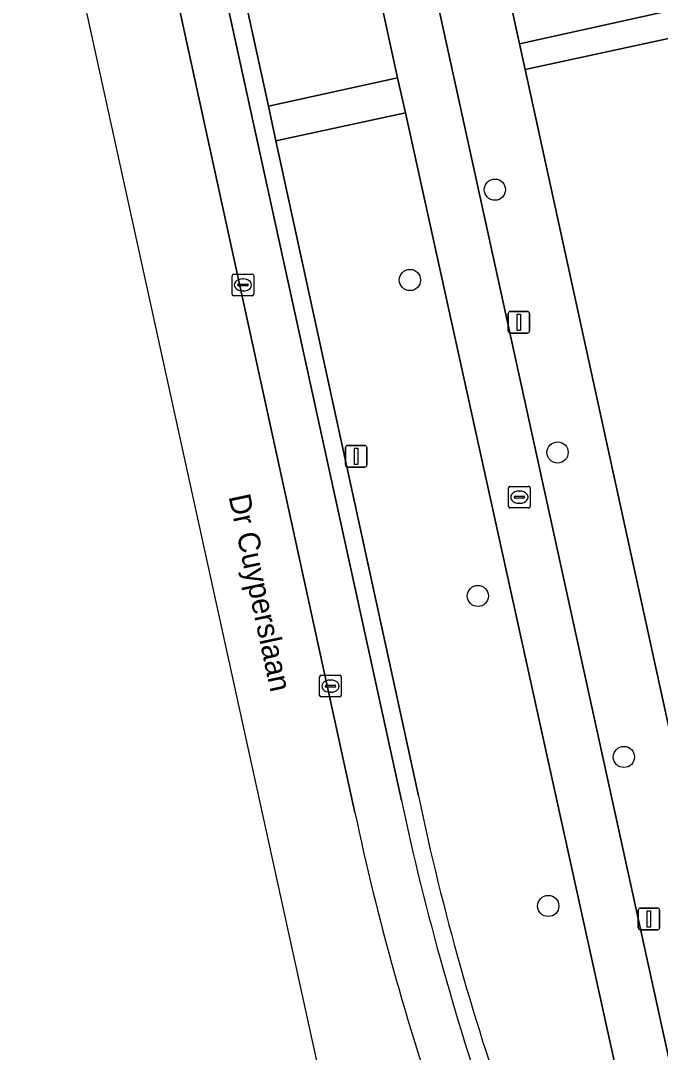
# Model space of a CAD drawing. Extents: x 160554 to 161248, y 385329 to 386506.
# Drawn here: x 160697.55 to 160727.07, y 385942.31 to 385989.96 of the extents above; entities that cross this region are included whole.
import ezdxf

# ---------------------------------------------------------------- set-up
doc = ezdxf.new("R2010")
doc.units = 0
for name, color, linetype in [('IMGEO_Berm_groen', 7, 'Continuous'), ('IMGEO_Boom', 7, 'Continuous'), ('IMGEO_Erf', 7, 'Continuous'), ('IMGEO_Fietspad_gesloten', 7, 'Continuous'), ('IMGEO_Kolk', 7, 'Continuous'), ('IMGEO_Lichtmast', 7, 'Continuous'), ('IMGEO_Openbare_ruimte_label', 7, 'Continuous'), ('IMGEO_Parkeervlak_open', 7, 'Continuous'), ('IMGEO_Rijbaan_lokaal_gesloten', 7, 'Continuous'), ('IMGEO_Rioolput', 7, 'Continuous'), ('IMGEO_Voetpad_open', 7, 'Continuous')]:
    doc.layers.add(name, color=color, linetype=linetype)

msp = doc.modelspace()

# ---------------------------------------------------------------- linework, layer by layer
at = {"layer": 'IMGEO_Berm_groen'}
msp.add_lwpolyline([(160706.223, 386027.475), (160700.201, 386026.224), (160708.982, 385986.002), (160714.941, 385987.315)], close=True, dxfattribs=at)
for points in [[(160715.3, 385985.704), (160709.32, 385984.406), (160715.906, 385954.156)], [(160720.336, 385938.483), (160725.332, 385940.095), (160715.3, 385985.704)]]:
    msp.add_lwpolyline(points, dxfattribs=at)
msp.add_arc((160829.664, 385977.847), 116.199, 191.76429, 199.80178, dxfattribs=at)
at = {"layer": 'IMGEO_Boom'}
for centre in [(160719.432, 385982.153), (160715.511, 385977.98), (160722.325, 385970.016), (160718.645, 385963.389), (160725.385, 385955.953), (160721.895, 385949.072)]:
    msp.add_circle(centre, 0.489, dxfattribs=at)
at = {"layer": 'IMGEO_Erf'}
for points in [[(160738.143, 386016.513), (160741.955, 386017.283), (160740.433, 386024.45), (160736.612, 386023.679), (160736.049, 386026.314), (160735.462, 386029.059), (160739.291, 386029.832), (160738.155, 386034.996), (160711.783, 386029.121), (160711.803, 386029.046), (160720.571, 385988.884), (160742.985, 385993.866), (160741.315, 386001.674), (160740.032, 386007.683), (160743.567, 386008.438), (160742.739, 386012.173), (160739.223, 386011.463), (160738.682, 386013.994)], [(160746.907, 385968.322), (160750.667, 385969.081), (160749.122, 385976.282), (160745.355, 385975.521), (160744.796, 385978.111), (160743.47, 385984.258), (160742.869, 385987.048), (160746.648, 385987.811), (160745.506, 385993.063), (160720.831, 385987.697), (160731.016, 385941.044), (160731.096, 385941.055), (160731.131, 385940.897), (160755.491, 385946.263), (160754.448, 385951.463), (160750.708, 385950.708), (160750.141, 385953.337), (160749.578, 385955.946), (160753.323, 385956.703), (160752.543, 385960.345), (160748.804, 385959.53), (160747.468, 385965.724)]]:
    msp.add_lwpolyline(points, close=True, dxfattribs=at)
at = {"layer": 'IMGEO_Fietspad_gesloten'}
for points in [[(160685.475, 386134.246), (160684.879, 386136.929), (160682.341, 386136.704), (160684.698, 386125.828), (160685.042, 386124.2), (160689.934, 386101.865), (160690.375, 386099.851), (160695.809, 386075.043), (160696.16, 386073.425), (160705.869, 386029.102), (160706.223, 386027.475), (160714.941, 385987.315), (160715.3, 385985.704), (160725.332, 385940.095), (160725.717, 385938.492), (160730.198, 385917.932), (160731.706, 385910.91)], [(160734.335, 385910.619), (160688.379, 386120.515), (160685.475, 386134.246)]]:
    msp.add_lwpolyline(points, dxfattribs=at)
at = {"layer": 'IMGEO_Kolk'}
for p, q in [((160707.304, 385977.327), (160707.304, 385978.179)), ((160707.379, 385978.253), (160708.231, 385978.253)), ((160707.792, 385978.033), (160707.817, 385978.033)), ((160708.305, 385978.179), (160708.305, 385977.327)), ((160707.563, 385977.747), (160707.563, 385977.759)), ((160708.001, 385977.71), (160707.603, 385977.71)), ((160707.606, 385977.796), (160708.004, 385977.796)), ((160707.815, 385977.473), (160707.79, 385977.473)), ((160708.047, 385977.759), (160708.047, 385977.747)), ((160708.231, 385977.253), (160707.379, 385977.253)), ((160711.345, 385958.797), (160711.345, 385959.649)), ((160711.42, 385959.723), (160712.272, 385959.723)), ((160711.833, 385959.503), (160711.858, 385959.503)), ((160712.346, 385959.649), (160712.346, 385958.797)), ((160711.604, 385959.217), (160711.604, 385959.229)), ((160712.042, 385959.18), (160711.644, 385959.18)), ((160711.647, 385959.266), (160712.045, 385959.266)), ((160711.856, 385958.943), (160711.831, 385958.943)), ((160712.088, 385959.229), (160712.088, 385959.217)), ((160712.272, 385958.723), (160711.42, 385958.723))]:
    msp.add_line(p, q, dxfattribs=at)
for points in [[(160707.304, 385977.327), (160707.304, 385978.179)], [(160707.379, 385978.253), (160708.231, 385978.253)], [(160708.305, 385978.179), (160708.305, 385977.327)], [(160708.231, 385977.253), (160707.379, 385977.253)], [(160711.345, 385958.797), (160711.345, 385959.649)], [(160711.42, 385959.723), (160712.272, 385959.723)], [(160712.346, 385959.649), (160712.346, 385958.797)], [(160712.272, 385958.723), (160711.42, 385958.723)]]:
    msp.add_lwpolyline(points, dxfattribs=at)
for centre, radius, start, end in [((160707.381, 385978.177), 0.0765, 91.552, 178.448), ((160707.381, 385978.177), 0.0765, 91.552, 178.448), ((160708.229, 385978.177), 0.0765, 1.552, 88.448), ((160708.229, 385978.177), 0.0765, 1.552, 88.448), ((160707.603, 385977.756), 0.0403, 85.8775, 175.7526), ((160707.6, 385977.746), 0.0366, 178.938, 274.7102), ((160708.004, 385977.753), 0.043, 264.8664, 352.4533), ((160708.008, 385977.758), 0.0386, 1.7309, 96.639), ((160707.381, 385977.329), 0.0765, 181.552, 268.448), ((160707.381, 385977.329), 0.0765, 181.552, 268.448), ((160708.229, 385977.329), 0.0765, 271.552, 358.448), ((160708.229, 385977.329), 0.0765, 271.552, 358.448), ((160711.422, 385959.647), 0.0765, 91.552, 178.448), ((160711.422, 385959.647), 0.0765, 91.552, 178.448), ((160712.27, 385959.647), 0.0765, 1.552, 88.448), ((160712.27, 385959.647), 0.0765, 1.552, 88.448), ((160711.644, 385959.226), 0.0403, 85.8775, 175.7526), ((160711.641, 385959.216), 0.0366, 178.938, 274.7102), ((160712.045, 385959.223), 0.043, 264.8664, 352.4533), ((160712.049, 385959.228), 0.0386, 1.7309, 96.639), ((160711.422, 385958.799), 0.0765, 181.552, 268.448), ((160711.422, 385958.799), 0.0765, 181.552, 268.448), ((160712.27, 385958.799), 0.0765, 271.552, 358.448), ((160712.27, 385958.799), 0.0765, 271.552, 358.448)]:
    msp.add_arc(centre, radius, start, end, dxfattribs=at)
for centre, major_axis, ratio, start_param, end_param in [((160707.791, 385977.753), (-0.387, 0.002), 0.722429, 4.712389, 7.853982), ((160707.816, 385977.753), (-0.39, 0.002), 0.717154, 1.570796, 4.712389), ((160711.832, 385959.223), (-0.387, 0.002), 0.722429, 4.712389, 7.853982), ((160711.857, 385959.223), (-0.39, 0.002), 0.717154, 1.570796, 4.712389)]:
    msp.add_ellipse(centre, major_axis=major_axis, ratio=ratio, start_param=start_param, end_param=end_param, dxfattribs=at)
at = {"layer": 'IMGEO_Lichtmast'}
for p, q in [((160720.145, 385976.528), (160720.935, 385976.528)), ((160720.935, 385976.528), (160720.145, 385976.528)), ((160720.045, 385975.628), (160720.045, 385976.428)), ((160720.045, 385976.428), (160720.045, 385975.628)), ((160721.035, 385976.428), (160721.035, 385975.628)), ((160721.035, 385975.628), (160721.035, 385976.428)), ((160720.935, 385975.528), (160720.145, 385975.528)), ((160720.145, 385975.528), (160720.935, 385975.528)), ((160712.634, 385970.342), (160713.424, 385970.342)), ((160713.424, 385970.342), (160712.634, 385970.342)), ((160712.534, 385969.442), (160712.534, 385970.242)), ((160712.534, 385970.242), (160712.534, 385969.442)), ((160713.524, 385970.242), (160713.524, 385969.442)), ((160713.524, 385969.442), (160713.524, 385970.242)), ((160713.424, 385969.342), (160712.634, 385969.342)), ((160712.634, 385969.342), (160713.424, 385969.342)), ((160726.046, 385948.07), (160726.046, 385948.87)), ((160726.046, 385948.87), (160726.046, 385948.07)), ((160726.146, 385948.97), (160726.936, 385948.97)), ((160726.936, 385948.97), (160726.146, 385948.97)), ((160727.036, 385948.87), (160727.036, 385948.07)), ((160727.036, 385948.07), (160727.036, 385948.87)), ((160726.936, 385947.97), (160726.146, 385947.97)), ((160726.146, 385947.97), (160726.936, 385947.97))]:
    msp.add_line(p, q, dxfattribs=at)
for points in [[(160720.465, 385976.403), (160720.615, 385976.403), (160720.615, 385975.653), (160720.465, 385975.653), (160720.465, 385976.403)], [(160712.954, 385970.217), (160713.104, 385970.217), (160713.104, 385969.467), (160712.954, 385969.467), (160712.954, 385970.217)], [(160726.466, 385948.845), (160726.616, 385948.845), (160726.616, 385948.095), (160726.466, 385948.095), (160726.466, 385948.845)]]:
    msp.add_lwpolyline(points, dxfattribs=at)
for centre, start, end in [((160720.145, 385976.428), 90, 180), ((160720.145, 385976.428), 90, 180), ((160720.935, 385976.428), 0, 90), ((160720.935, 385976.428), 360, 90), ((160720.145, 385975.628), 180, 270), ((160720.145, 385975.628), 180, 270), ((160720.935, 385975.628), 270, 0), ((160720.935, 385975.628), 270, 0), ((160712.634, 385970.242), 90, 180), ((160712.634, 385970.242), 90, 180), ((160713.424, 385970.242), 0, 90), ((160713.424, 385970.242), 360, 90), ((160712.634, 385969.442), 180, 270), ((160712.634, 385969.442), 180, 270), ((160713.424, 385969.442), 270, 0), ((160713.424, 385969.442), 270, 0), ((160726.146, 385948.87), 90, 180), ((160726.146, 385948.87), 90, 180), ((160726.936, 385948.87), 0, 90), ((160726.936, 385948.87), 360, 90), ((160726.146, 385948.07), 180, 270), ((160726.146, 385948.07), 180, 270), ((160726.936, 385948.07), 270, 0), ((160726.936, 385948.07), 270, 0)]:
    msp.add_arc(centre, 0.1, start, end, dxfattribs=at)
at = {"layer": 'IMGEO_Parkeervlak_open'}
for points in [[(160678.966, 386109.055), (160682.085, 386093.997), (160683.393, 386087.876), (160692.451, 386047.423), (160712.973, 385953.392)], [(160715.117, 385953.934), (160681.755, 386106.605)]]:
    msp.add_lwpolyline(points, dxfattribs=at)
for centre, radius, start, end in [((160840.595, 385980.853), 128.333, 192.10813, 199.2659), ((160827.477, 385977.525), 117.019, 191.90161, 199.24685)]:
    msp.add_arc(centre, radius, start, end, dxfattribs=at)
at = {"layer": 'IMGEO_Rijbaan_lokaal_gesloten'}
for points in [[(160568.029, 386440.655), (160562.767, 386437.281), (160562.767, 386437.281), (160583.152, 386408.014), (160602.223, 386374.893), (160619.632, 386342.829), (160627.151, 386322.494), (160666.177, 386147.12), (160667.311, 386142.022), (160709.137, 385951.327), (160715.986, 385920.097)], [(160712.973, 385953.392), (160692.451, 386047.423), (160683.393, 386087.876), (160682.085, 386093.997), (160678.966, 386109.055), (160676.174, 386121.665), (160675.725, 386123.729), (160675.002, 386127.04), (160674.953, 386127.279), (160674.439, 386129.774), (160669.363, 386154.392)]]:
    msp.add_lwpolyline(points, dxfattribs=at)
msp.add_arc((160827.477, 385977.525), 117.019, 191.90161, 199.24685, dxfattribs=at)
at = {"layer": 'IMGEO_Rioolput'}
for p, q in [((160720.137, 385968.451), (160720.989, 385968.451)), ((160720.062, 385967.525), (160720.062, 385968.377)), ((160720.321, 385967.945), (160720.321, 385967.957)), ((160720.364, 385967.994), (160720.762, 385967.994)), ((160720.55, 385968.231), (160720.575, 385968.231)), ((160720.805, 385967.957), (160720.805, 385967.945)), ((160721.063, 385968.377), (160721.063, 385967.525)), ((160720.989, 385967.451), (160720.137, 385967.451)), ((160720.759, 385967.908), (160720.361, 385967.908)), ((160720.573, 385967.671), (160720.548, 385967.671))]:
    msp.add_line(p, q, dxfattribs=at)
for points in [[(160720.137, 385968.451), (160720.989, 385968.451)], [(160720.062, 385967.525), (160720.062, 385968.377)], [(160721.063, 385968.377), (160721.063, 385967.525)], [(160720.989, 385967.451), (160720.137, 385967.451)]]:
    msp.add_lwpolyline(points, dxfattribs=at)
for centre, radius, start, end in [((160720.139, 385968.375), 0.0765, 91.552, 178.448), ((160720.139, 385968.375), 0.0765, 91.552, 178.448), ((160720.987, 385968.375), 0.0765, 1.552, 88.448), ((160720.987, 385968.375), 0.0765, 1.552, 88.448), ((160720.361, 385967.954), 0.0403, 85.8775, 175.7526), ((160720.358, 385967.944), 0.0366, 178.938, 274.7102), ((160720.762, 385967.951), 0.043, 264.8664, 352.4533), ((160720.766, 385967.956), 0.0386, 1.7309, 96.639), ((160720.139, 385967.527), 0.0765, 181.552, 268.448), ((160720.139, 385967.527), 0.0765, 181.552, 268.448), ((160720.987, 385967.527), 0.0765, 271.552, 358.448), ((160720.987, 385967.527), 0.0765, 271.552, 358.448)]:
    msp.add_arc(centre, radius, start, end, dxfattribs=at)
for centre, major_axis, ratio, start_param, end_param in [((160720.549, 385967.951), (-0.387, 0.002), 0.722429, 4.712389, 7.853982), ((160720.574, 385967.951), (-0.39, 0.002), 0.717154, 1.570796, 4.712389)]:
    msp.add_ellipse(centre, major_axis=major_axis, ratio=ratio, start_param=start_param, end_param=end_param, dxfattribs=at)
at = {"layer": 'IMGEO_Voetpad_open'}
for points in [[(160711.803, 386029.046), (160711.783, 386029.121), (160711.428, 386030.438), (160711.403, 386030.553), (160702.894, 386069.817), (160702.888, 386069.837), (160700.943, 386078.108), (160691.557, 386120.659), (160690.78, 386124.339), (160688.391, 386135.654), (160688.142, 386136.774), (160684.879, 386136.929), (160685.475, 386134.246), (160688.379, 386120.515), (160734.335, 385910.619)], [(160686.476, 386088.868), (160684.361, 386098.534), (160690.375, 386099.851), (160689.934, 386101.865), (160683.921, 386100.548), (160682.568, 386106.731), (160681.755, 386106.605), (160715.117, 385953.934)], [(160715.906, 385954.156), (160709.32, 385984.406), (160708.982, 385986.002), (160700.201, 386026.224), (160699.818, 386027.828), (160690.152, 386072.13), (160689.798, 386073.732), (160686.476, 386088.868)], [(160734.821, 385910.206), (160737.71, 385910.645), (160736.503, 385916.132), (160736.496, 385916.182), (160731.404, 385939.381), (160731.466, 385939.363), (160731.429, 385939.532), (160731.131, 385940.897), (160731.096, 385941.055), (160731.016, 385941.044), (160720.831, 385987.697), (160720.571, 385988.884), (160711.803, 386029.046)], [(160742.985, 385993.866), (160720.571, 385988.884), (160720.831, 385987.697), (160745.506, 385993.063), (160746.648, 385987.811), (160747.247, 385985.021), (160748.554, 385978.931), (160749.122, 385976.282), (160750.667, 385969.081), (160751.212, 385966.54), (160752.543, 385960.345), (160753.323, 385956.703), (160753.871, 385954.15), (160754.448, 385951.463), (160755.491, 385946.263), (160731.131, 385940.897)]]:
    msp.add_lwpolyline(points, dxfattribs=at)
msp.add_lwpolyline([(160714.941, 385987.315), (160708.982, 385986.002), (160709.32, 385984.406), (160715.3, 385985.704)], close=True, dxfattribs=at)
for centre, radius, start, end in [((160829.664, 385977.847), 116.199, 191.76429, 199.80178), ((160840.595, 385980.853), 128.333, 192.10813, 199.2659)]:
    msp.add_arc(centre, radius, start, end, dxfattribs=at)

# ---------------------------------------------------------------- texts
at = {"layer": 'IMGEO_Openbare_ruimte_label'}
msp.add_text('Dr Cuyperslaan', height=1, rotation=282.1188, dxfattribs=at).set_placement((160707.14, 385967.983))

doc.saveas('drawing.dxf')
